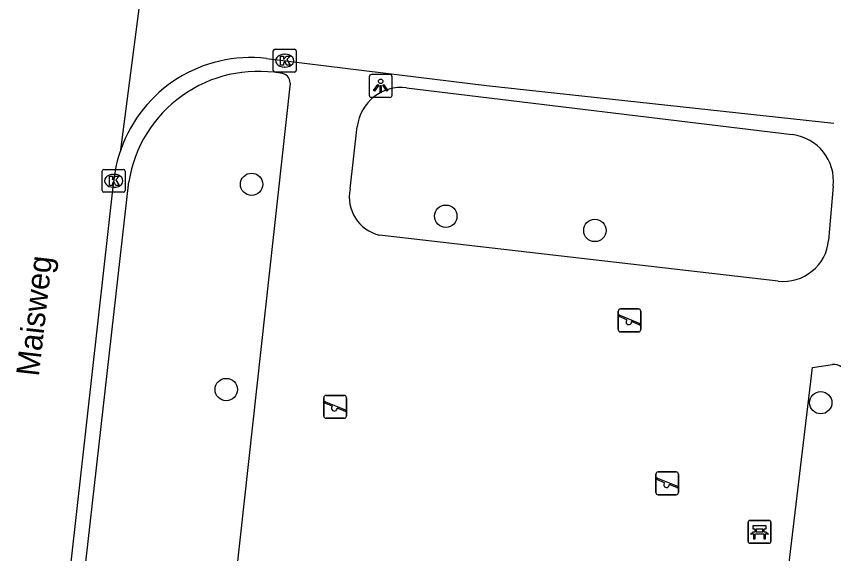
# Model space of a CAD drawing. Extents: x 162026 to 163499, y 387297 to 388169.
# Drawn here: x 162821.54 to 162857.3, y 387512.74 to 387536.23 of the extents above; entities that cross this region are included whole.
import ezdxf

# ---------------------------------------------------------------- set-up
doc = ezdxf.new("R2010")
doc.units = 0
for name, color, linetype in [('IMGEO_Bank', 7, 'Continuous'), ('IMGEO_Boom', 7, 'Continuous'), ('IMGEO_Kolk', 7, 'Continuous'), ('IMGEO_Lichtpunt', 7, 'Continuous'), ('IMGEO_Openbare_ruimte_label', 7, 'Continuous'), ('IMGEO_Rijbaan_lokaal_open', 7, 'Continuous'), ('IMGEO_Speelvoorziening', 7, 'Continuous'), ('IMGEO_Voetpad_open', 7, 'Continuous')]:
    doc.layers.add(name, color=color, linetype=linetype)

msp = doc.modelspace()

# ---------------------------------------------------------------- linework, layer by layer
at = {"layer": 'IMGEO_Bank'}
for p, q in [((162853.56, 387513.271), (162853.56, 387514.112)), ((162853.56, 387514.112), (162853.56, 387513.271)), ((162853.635, 387514.196), (162854.476, 387514.196)), ((162854.476, 387514.196), (162853.635, 387514.196)), ((162854.56, 387514.121), (162854.56, 387513.28)), ((162854.56, 387513.28), (162854.56, 387514.121)), ((162853.869, 387513.702), (162853.869, 387513.808)), ((162853.913, 387513.808), (162853.913, 387513.702)), ((162854.201, 387513.814), (162853.919, 387513.814)), ((162853.919, 387513.696), (162854.201, 387513.696)), ((162854.207, 387513.702), (162854.207, 387513.808)), ((162854.251, 387513.808), (162854.251, 387513.702)), ((162854.257, 387513.594), (162853.864, 387513.594)), ((162854.485, 387513.196), (162853.644, 387513.196)), ((162853.644, 387513.196), (162854.485, 387513.196))]:
    msp.add_line(p, q, dxfattribs=at)
for points in [[(162853.807, 387513.594), (162853.665, 387513.594), (162853.777, 387513.696), (162853.863, 387513.696)], [(162853.863, 387513.814), (162853.777, 387513.814), (162853.777, 387513.975), (162854.34, 387513.975), (162854.34, 387513.814), (162854.257, 387513.814)], [(162854.257, 387513.696), (162854.34, 387513.696), (162854.452, 387513.594), (162854.313, 387513.594)], [(162853.857, 387513.587), (162853.857, 387513.38), (162853.814, 387513.38), (162853.814, 387513.587)], [(162854.307, 387513.587), (162854.307, 387513.38), (162854.263, 387513.38), (162854.263, 387513.587)]]:
    msp.add_lwpolyline(points, dxfattribs=at)
for centre, radius, start, end in [((162853.638, 387514.118), 0.0779, 92.4484, 184.2845), ((162853.638, 387514.118), 0.0779, 92.4484, 184.2845), ((162854.482, 387514.118), 0.0779, 2.4484, 94.2845), ((162854.482, 387514.118), 0.0779, 2.4484, 94.2845), ((162853.862, 387513.807), 0.00671, 2.8957, 87.1043), ((162853.862, 387513.703), 0.00671, 272.8957, 357.1043), ((162853.919, 387513.807), 0.00671, 92.8957, 177.1043), ((162853.919, 387513.703), 0.00671, 182.8957, 267.1043), ((162854.201, 387513.807), 0.00671, 2.8957, 87.1043), ((162854.201, 387513.703), 0.00671, 272.8957, 357.1043), ((162854.258, 387513.807), 0.00671, 92.8957, 177.1043), ((162854.258, 387513.703), 0.00671, 182.8957, 267.1043), ((162853.807, 387513.587), 0.00671, 2.8957, 87.1043), ((162853.864, 387513.587), 0.00671, 92.8957, 177.1043), ((162854.256, 387513.587), 0.00671, 2.8957, 87.1043), ((162854.313, 387513.587), 0.00671, 92.8957, 177.1043), ((162853.638, 387513.274), 0.0779, 182.4484, 274.2845), ((162853.638, 387513.274), 0.0779, 182.4484, 274.2845), ((162854.482, 387513.274), 0.0779, 272.4484, 4.2845), ((162854.482, 387513.274), 0.0779, 272.4484, 4.2845)]:
    msp.add_arc(centre, radius, start, end, dxfattribs=at)
at = {"layer": 'IMGEO_Boom'}
for centre in [(162831.833, 387528.89), (162840.331, 387527.496), (162846.855, 387526.874), (162830.724, 387519.917), (162856.739, 387519.343)]:
    msp.add_circle(centre, 0.489, dxfattribs=at)
at = {"layer": 'IMGEO_Kolk'}
for p, q in [((162832.858, 387534.793), (162833.71, 387534.793)), ((162832.783, 387533.867), (162832.783, 387534.719)), ((162833.271, 387534.573), (162833.296, 387534.573)), ((162833.784, 387534.719), (162833.784, 387533.867)), ((162833.71, 387533.793), (162832.858, 387533.793)), ((162833.294, 387534.013), (162833.269, 387534.013)), ((162825.299, 387528.616), (162825.299, 387529.468)), ((162825.374, 387529.542), (162826.226, 387529.542)), ((162826.3, 387529.468), (162826.3, 387528.616)), ((162825.787, 387529.322), (162825.812, 387529.322)), ((162825.81, 387528.762), (162825.785, 387528.762)), ((162826.226, 387528.542), (162825.374, 387528.542))]:
    msp.add_line(p, q, dxfattribs=at)
for points in [[(162832.858, 387534.793), (162833.71, 387534.793)], [(162832.783, 387533.867), (162832.783, 387534.719)], [(162833.104, 387534.493), (162833.227, 387534.493), (162833.227, 387534.342), (162833.357, 387534.493), (162833.521, 387534.493), (162833.375, 387534.342), (162833.528, 387534.093), (162833.376, 387534.093), (162833.291, 387534.257), (162833.227, 387534.19), (162833.227, 387534.093), (162833.104, 387534.093), (162833.104, 387534.493)], [(162833.784, 387534.719), (162833.784, 387533.867)], [(162833.71, 387533.793), (162832.858, 387533.793)], [(162825.299, 387528.616), (162825.299, 387529.468)], [(162825.374, 387529.542), (162826.226, 387529.542)], [(162826.3, 387529.468), (162826.3, 387528.616)], [(162825.62, 387529.242), (162825.743, 387529.242), (162825.743, 387529.091), (162825.873, 387529.242), (162826.037, 387529.242), (162825.891, 387529.091), (162826.044, 387528.842), (162825.892, 387528.842), (162825.807, 387529.006), (162825.743, 387528.939), (162825.743, 387528.842), (162825.62, 387528.842), (162825.62, 387529.242)], [(162826.226, 387528.542), (162825.374, 387528.542)]]:
    msp.add_lwpolyline(points, dxfattribs=at)
for centre, start, end in [((162832.86, 387534.717), 91.552, 178.448), ((162832.86, 387534.717), 91.552, 178.448), ((162833.708, 387534.717), 1.552, 88.448), ((162833.708, 387534.717), 1.552, 88.448), ((162832.86, 387533.869), 181.552, 268.448), ((162832.86, 387533.869), 181.552, 268.448), ((162833.708, 387533.869), 271.552, 358.448), ((162833.708, 387533.869), 271.552, 358.448), ((162825.376, 387529.466), 91.552, 178.448), ((162825.376, 387529.466), 91.552, 178.448), ((162826.224, 387529.466), 1.552, 88.448), ((162826.224, 387529.466), 1.552, 88.448), ((162825.376, 387528.618), 181.552, 268.448), ((162825.376, 387528.618), 181.552, 268.448), ((162826.224, 387528.618), 271.552, 358.448), ((162826.224, 387528.618), 271.552, 358.448)]:
    msp.add_arc(centre, 0.0765, start, end, dxfattribs=at)
for centre, major_axis, ratio, start_param, end_param in [((162833.27, 387534.293), (-0.387, 0.002), 0.722429, 4.712389, 7.853982), ((162833.295, 387534.293), (-0.39, 0.002), 0.717154, 1.570796, 4.712389), ((162825.786, 387529.042), (-0.387, 0.002), 0.722429, 4.712389, 7.853982), ((162825.811, 387529.042), (-0.39, 0.002), 0.717154, 1.570796, 4.712389)]:
    msp.add_ellipse(centre, major_axis=major_axis, ratio=ratio, start_param=start_param, end_param=end_param, dxfattribs=at)
at = {"layer": 'IMGEO_Lichtpunt'}
for p, q in [((162836.983, 387533.593), (162836.983, 387532.786)), ((162836.983, 387533.593), (162836.983, 387532.786)), ((162837.885, 387533.688), (162837.077, 387533.688)), ((162837.885, 387533.688), (162837.077, 387533.688)), ((162837.979, 387532.786), (162837.979, 387533.593)), ((162837.979, 387532.786), (162837.979, 387533.593)), ((162837.077, 387532.692), (162837.885, 387532.692)), ((162837.077, 387532.692), (162837.885, 387532.692))]:
    msp.add_line(p, q, dxfattribs=at)
for points in [[(162837.357, 387533.257), (162837.396, 387533.229), (162837.208, 387532.967), (162837.17, 387532.994), (162837.357, 387533.257)], [(162837.459, 387533.209), (162837.506, 387533.209), (162837.506, 387532.887), (162837.459, 387532.887), (162837.459, 387533.209)], [(162837.569, 387533.229), (162837.607, 387533.256), (162837.794, 387532.994), (162837.755, 387532.966), (162837.569, 387533.229)]]:
    msp.add_lwpolyline(points, dxfattribs=at)
msp.add_circle((162837.482, 387533.391), 0.0994, dxfattribs=at)
for centre, start, end in [((162837.077, 387533.593), 90, 180), ((162837.077, 387533.593), 90, 180), ((162837.885, 387533.593), 0, 90), ((162837.885, 387533.593), 0, 90), ((162837.077, 387532.786), 180, 270), ((162837.077, 387532.786), 180, 270), ((162837.885, 387532.786), 270, 0), ((162837.885, 387532.786), 270, 360)]:
    msp.add_arc(centre, 0.0946, start, end, dxfattribs=at)
at = {"layer": 'IMGEO_Rijbaan_lokaal_open'}
for points in [[(162826.104, 387530.4), (162828.096, 387545.674)], [(162832.483, 387534.391), (162836.756, 387533.869), (162842.113, 387533.215), (162857.311, 387531.556)], [(162822.417, 387498.844), (162822.553, 387500), (162825.799, 387529.046)]]:
    msp.add_lwpolyline(points, dxfattribs=at)
for centre, radius, start, end in [((162831.789, 387528.407), 6.024, 83.3864, 160.6777), ((162831.73, 387528.421), 5.964, 160.6235, 173.9876)]:
    msp.add_arc(centre, radius, start, end, dxfattribs=at)
at = {"layer": 'IMGEO_Speelvoorziening'}
for p, q in [((162847.875, 387522.54), (162847.875, 387523.34)), ((162847.875, 387523.34), (162847.875, 387522.54)), ((162847.975, 387523.44), (162848.765, 387523.44)), ((162848.765, 387523.44), (162847.975, 387523.44)), ((162848.865, 387523.34), (162848.865, 387522.54)), ((162848.865, 387522.54), (162848.865, 387523.34)), ((162848.258, 387522.968), (162847.919, 387523.105)), ((162847.944, 387523.165), (162848.82, 387522.812)), ((162848.796, 387522.752), (162848.456, 387522.889)), ((162848.765, 387522.44), (162847.975, 387522.44)), ((162847.975, 387522.44), (162848.765, 387522.44)), ((162834.993, 387518.76), (162834.993, 387519.56)), ((162834.993, 387519.56), (162834.993, 387518.76)), ((162835.093, 387519.66), (162835.883, 387519.66)), ((162835.883, 387519.66), (162835.093, 387519.66)), ((162835.983, 387519.56), (162835.983, 387518.76)), ((162835.983, 387518.76), (162835.983, 387519.56)), ((162835.376, 387519.188), (162835.037, 387519.325)), ((162835.062, 387519.385), (162835.938, 387519.032)), ((162835.914, 387518.972), (162835.574, 387519.109)), ((162835.883, 387518.66), (162835.093, 387518.66)), ((162835.093, 387518.66), (162835.883, 387518.66)), ((162849.525, 387515.417), (162849.525, 387516.217)), ((162849.525, 387516.217), (162849.525, 387515.417)), ((162849.625, 387516.317), (162850.415, 387516.317)), ((162850.415, 387516.317), (162849.625, 387516.317)), ((162850.515, 387516.217), (162850.515, 387515.417)), ((162850.515, 387515.417), (162850.515, 387516.217)), ((162849.908, 387515.845), (162849.569, 387515.982)), ((162849.594, 387516.042), (162850.47, 387515.689)), ((162850.446, 387515.629), (162850.106, 387515.766)), ((162850.415, 387515.317), (162849.625, 387515.317)), ((162849.625, 387515.317), (162850.415, 387515.317))]:
    msp.add_line(p, q, dxfattribs=at)
for centre, radius, start, end in [((162847.975, 387523.34), 0.1, 90, 180), ((162847.975, 387523.34), 0.1, 90, 180), ((162848.765, 387523.34), 0.1, 0, 90), ((162848.765, 387523.34), 0.1, 360, 90), ((162847.932, 387523.135), 0.0327, 68.078, 248.078), ((162848.337, 387522.878), 0.12, 130.9928, 5.1632), ((162848.808, 387522.782), 0.0327, 248.078, 68.078), ((162847.975, 387522.54), 0.1, 180, 270), ((162847.975, 387522.54), 0.1, 180, 270), ((162848.765, 387522.54), 0.1, 270, 0), ((162848.765, 387522.54), 0.1, 270, 0), ((162835.093, 387519.56), 0.1, 90, 180), ((162835.093, 387519.56), 0.1, 90, 180), ((162835.05, 387519.355), 0.0327, 68.078, 248.078), ((162835.883, 387519.56), 0.1, 0, 90), ((162835.883, 387519.56), 0.1, 360, 90), ((162835.455, 387519.098), 0.12, 130.9928, 5.1632), ((162835.926, 387519.002), 0.0327, 248.078, 68.078), ((162835.093, 387518.76), 0.1, 180, 270), ((162835.093, 387518.76), 0.1, 180, 270), ((162835.883, 387518.76), 0.1, 270, 0), ((162835.883, 387518.76), 0.1, 270, 0), ((162849.625, 387516.217), 0.1, 90, 180), ((162849.625, 387516.217), 0.1, 90, 180), ((162850.415, 387516.217), 0.1, 0, 90), ((162850.415, 387516.217), 0.1, 360, 90), ((162849.582, 387516.012), 0.0327, 68.078, 248.078), ((162849.987, 387515.755), 0.12, 130.9928, 5.1632), ((162850.458, 387515.659), 0.0327, 248.078, 68.078), ((162849.625, 387515.417), 0.1, 180, 270), ((162849.625, 387515.417), 0.1, 180, 270), ((162850.415, 387515.417), 0.1, 270, 0), ((162850.415, 387515.417), 0.1, 270, 0)]:
    msp.add_arc(centre, radius, start, end, dxfattribs=at)
at = {"layer": 'IMGEO_Voetpad_open'}
for points in [[(162833.52, 387533.316), (162830.227, 387503.414), (162829.839, 387500), (162829.768, 387499.376), (162829.474, 387496.934)], [(162838.616, 387533.112), (162855.496, 387531.062)], [(162836.143, 387528.69), (162836.457, 387531.418)], [(162822.983, 387498.333), (162823.172, 387500), (162826.462, 387529.003)], [(162857.287, 387528.806), (162857.086, 387526.435)], [(162854.883, 387524.661), (162837.434, 387526.669)], [(162855.025, 387509.543), (162856.373, 387520.877), (162857.255, 387521.007)]]:
    msp.add_lwpolyline(points, dxfattribs=at)
for centre, radius, start, end in [((162832.124, 387528.093), 5.735, 80.149, 170.8692), ((162833.102, 387533.325), 0.418, 358.8069, 89.5601), ((162838.384, 387531.185), 1.941, 83.1415, 173.0956), ((162855.247, 387529.025), 2.052, 353.8637, 83.0272), ((162837.82, 387528.338), 1.713, 168.1583, 256.982), ((162855.111, 387526.633), 1.985, 263.4109, 354.2757), ((162857.328, 387520.489), 0.523, 9.1257, 97.9796)]:
    msp.add_arc(centre, radius, start, end, dxfattribs=at)

# ---------------------------------------------------------------- texts
at = {"layer": 'IMGEO_Openbare_ruimte_label'}
msp.add_text('Maisweg', height=1, rotation=83.5713, dxfattribs=at).set_placement((162822.52, 387520.467))

doc.saveas('drawing.dxf')
